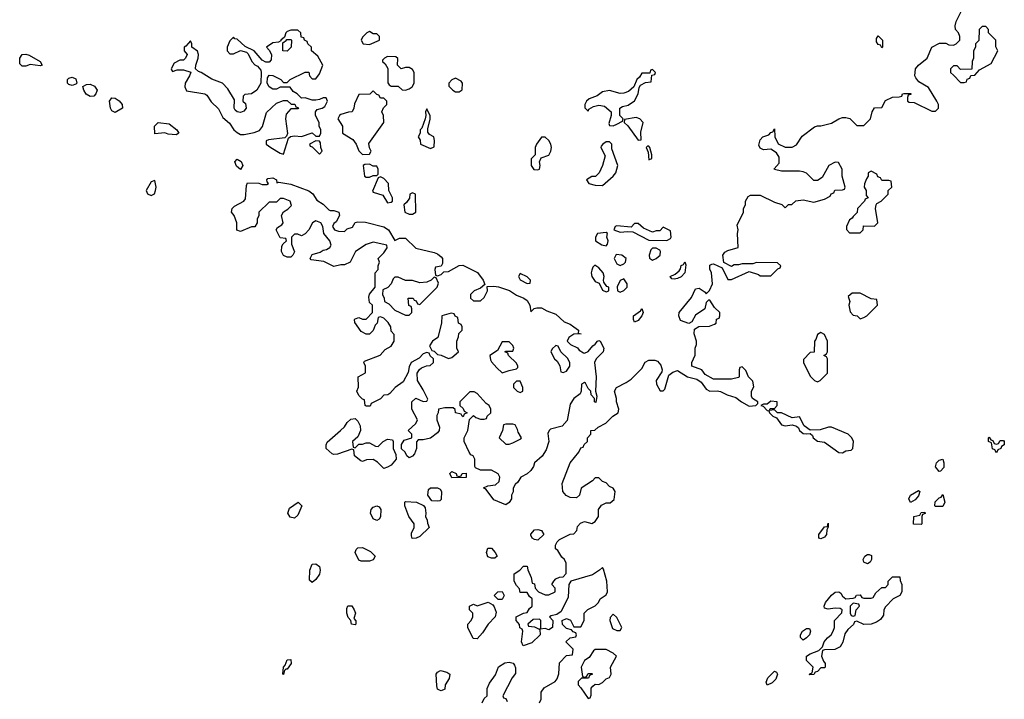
# Model space of a CAD drawing. Header units: inches. Extents: x 2701323 to 2964515, y 494916 to 722124.
# Tile 315 of 656: x 2790716 to 2796214, y 660370 to 664164. Entities that reach past the tile are written whole.
import ezdxf

# ---------------------------------------------------------------- set-up
doc = ezdxf.new("R2010")
doc.units = ezdxf.units.IN
doc.header["$MEASUREMENT"] = 0
doc.layers.add('C7696', color=7, linetype='Continuous')

msp = doc.modelspace()

# ---------------------------------------------------------------- linework, layer by layer
at = {"layer": 'C7696', "color": 2, "elevation": 6}
for points in [[(2793618, 660350), (2793628.4, 660371.6), (2793628.7, 660410), (2793645.6, 660434.4), (2793706, 660470), (2793716.4, 660483.6), (2793727.3, 660512.7), (2793730, 660574), (2793770, 660614), (2793802, 660618), (2793806, 660650), (2793766, 660690), (2793790, 660714), (2793822, 660718), (2793826, 660730), (2793822, 660742), (2793807.3, 660747.3), (2793798, 660758), (2793770, 660766), (2793748, 660788), (2793746, 660810), (2793770, 660822), (2793791.1, 660811.1), (2793810, 660774), (2793850, 660774), (2793868.7, 660810), (2793868.9, 660851.1), (2793889.1, 660870.9), (2793930, 660891.3), (2793948.7, 660910), (2793958, 660930), (2793990, 660954), (2793998, 660970), (2793995.3, 661030), (2793976.4, 661096.4), (2793970, 661106), (2793954, 661090), (2793914.8, 661065.2), (2793794, 661030), (2793782, 661010), (2793779.6, 660940.4), (2793739.8, 660860.2), (2793716, 660844), (2793683.6, 660836.4), (2793674, 660830), (2793694, 660810), (2793692, 660770), (2793670, 660758), (2793650, 660766), (2793622, 660762), (2793626, 660770), (2793626, 660810), (2793618, 660818), (2793583.6, 660816.4), (2793554, 660790), (2793558, 660778), (2793590, 660774), (2793619.6, 660759.6), (2793622, 660730), (2793575.3, 660684.7), (2793528, 660668), (2793518, 660690), (2793526, 660750), (2793522, 660762), (2793508.4, 660768.4), (2793507.3, 660787.3), (2793488, 660810), (2793488, 660830), (2793528.4, 660851.6), (2793550, 660854), (2793563.1, 660876.9), (2793578, 660890), (2793578, 660930), (2793563.1, 660943.1), (2793550, 660966), (2793510, 660966), (2793507.3, 660987.3), (2793490, 661006), (2793478, 661030), (2793478, 661070), (2793508.4, 661091.6), (2793530, 661114), (2793550, 661114), (2793552.7, 661092.7), (2793572, 661050), (2793578, 661018), (2793590, 661014), (2793594, 660990), (2793614, 660970), (2793650, 660954), (2793670, 660954), (2793706, 660970), (2793706, 660990), (2793688, 661010), (2793698, 661030), (2793710, 661042), (2793730, 661052), (2793750, 661054), (2793767.3, 661072.7), (2793768, 661130), (2793758, 661150), (2793743.1, 661163.1), (2793720.4, 661200.4), (2793708.7, 661210), (2793708, 661230), (2793718, 661250), (2793730, 661262), (2793790, 661292), (2793810, 661294), (2793827.3, 661312.7), (2793830, 661334), (2793847.3, 661352.7), (2793860.4, 661359.6), (2793870, 661362), (2793910, 661352), (2793930, 661362), (2793948, 661390), (2793948.7, 661430), (2793965.6, 661454.4), (2793990, 661466), (2794013.2, 661466.8), (2794034.8, 661485.2), (2794042, 661530), (2794030, 661548), (2794010, 661558), (2793990, 661578), (2793970, 661586), (2793950, 661606), (2793930, 661606), (2793914, 661590), (2793851.6, 661548.4), (2793842, 661510), (2793824.7, 661495.3), (2793790, 661497.2), (2793767, 661507), (2793749.2, 661530), (2793746, 661574), (2793789.4, 661690.6), (2793838, 661750), (2793850, 661774), (2793862, 661778), (2793867.3, 661792.7), (2793886, 661810), (2793886, 661830), (2793906, 661850), (2793906, 661870), (2793927.3, 661872.7), (2793946, 661890), (2793988.9, 661911.1), (2794028, 661950), (2794058, 661970), (2794062, 661990), (2794048.7, 662030), (2794048.7, 662050), (2794038, 662090), (2794048, 662110), (2794102, 662138), (2794130, 662158), (2794190, 662216), (2794208.1, 662251.9), (2794230, 662263.1), (2794263.1, 662263.1), (2794277.3, 662257.3), (2794296.1, 662236.1), (2794303.8, 662210), (2794301.1, 662198.9), (2794271, 662150), (2794271.3, 662130), (2794292.7, 662092.7), (2794310, 662092), (2794318, 662102), (2794341, 662179), (2794363.9, 662196.1), (2794390, 662204.9), (2794444.7, 662170), (2794498, 662158), (2794520.7, 662140.7), (2794550, 662101.6), (2794570, 662090.4), (2794610, 662093), (2794630, 662088.4), (2794666, 662070), (2794714.9, 662054.9), (2794747.3, 662030), (2794790, 662007.4), (2794826, 662010), (2794838, 662022), (2794838, 662030), (2794808, 662050), (2794803.1, 662063.1), (2794802, 662090), (2794814.6, 662114.6), (2794810, 662146), (2794786, 662170), (2794770, 662206), (2794750, 662226), (2794738, 662222), (2794734, 662210), (2794734, 662170), (2794730, 662166), (2794690, 662158), (2794590, 662158), (2794543.1, 662183.1), (2794526, 662210), (2794469, 662230), (2794468.9, 662251.1), (2794488.4, 662291.6), (2794488.7, 662330), (2794495.3, 662350), (2794495.3, 662370), (2794482, 662410), (2794484, 662436), (2794508.7, 662451.3), (2794567.3, 662452.7), (2794596.4, 662463.6), (2794606, 662470), (2794607.3, 662492.7), (2794622, 662498), (2794626, 662510), (2794626, 662530), (2794596.4, 662556.4), (2794570, 662598), (2794562, 662598), (2794550, 662586), (2794542, 662550), (2794490, 662514), (2794470, 662478), (2794451.6, 662468.4), (2794405.6, 662485.6), (2794397.2, 662510), (2794399.3, 662530), (2794467.2, 662612.8), (2794490, 662662), (2794510, 662664.7), (2794543.6, 662643.6), (2794550, 662634), (2794568.4, 662651.6), (2794584, 662690), (2794579, 662750), (2794568.9, 662771.1), (2794570, 662794), (2794580.4, 662799.6), (2794590, 662802), (2794638, 662778), (2794670, 662714), (2794690, 662714), (2794790, 662758), (2794842, 662742), (2794850, 662734), (2794910, 662734), (2794950, 662774), (2794962, 662778), (2794966, 662790), (2794947.3, 662807.3), (2794830, 662808), (2794810, 662802), (2794750, 662802), (2794730, 662795.3), (2794705.4, 662794.6), (2794690, 662786), (2794648, 662808), (2794642, 662850), (2794653.6, 662866.4), (2794670, 662876), (2794728, 662892), (2794724, 662970), (2794728, 662990), (2794723.1, 663016.9), (2794758, 663090), (2794758, 663110), (2794768, 663130), (2794768.4, 663151.6), (2794783.1, 663176.9), (2794796.4, 663183.6), (2794850, 663184.7), (2794930, 663144.7), (2794971.6, 663131.6), (2794990, 663114), (2795008.4, 663131.6), (2795027.3, 663132.7), (2795050, 663152), (2795090, 663158), (2795150, 663144.7), (2795210, 663162), (2795242, 663178), (2795247.3, 663192.7), (2795262, 663198), (2795267.3, 663212.7), (2795310, 663214), (2795322, 663218), (2795326, 663230), (2795308, 663290), (2795308, 663330), (2795287.3, 663367.3), (2795270, 663368), (2795234, 663350), (2795196.9, 663283.1), (2795170, 663266), (2795150, 663266), (2795110, 663308), (2795090, 663315.3), (2795070, 663319), (2794970, 663319), (2794930, 663328), (2794929.1, 663330.9), (2794957.2, 663362.8), (2794956.5, 663396.5), (2794941.2, 663421.2), (2794910, 663442), (2794870, 663438), (2794850, 663446), (2794844, 663464), (2794850, 663494), (2794866, 663510), (2794899, 663521), (2794910, 663534), (2794922, 663538), (2794930, 663554), (2794932, 663510), (2794951.6, 663471.6), (2794990, 663452), (2795030, 663452), (2795054.6, 663465.4), (2795085.6, 663514.4), (2795154.6, 663565.4), (2795170, 663572), (2795190, 663572), (2795250, 663586), (2795289.3, 663610.7), (2795310, 663618), (2795330, 663618), (2795351.6, 663611.6), (2795390, 663574), (2795430, 663574), (2795466, 663610), (2795475.3, 663650), (2795488.9, 663671.1), (2795530, 663674), (2795550, 663712), (2795588.9, 663731.1), (2795627.3, 663732.7), (2795642, 663738), (2795646, 663750), (2795652.7, 663752.7), (2795692.7, 663752.7), (2795692.7, 663747.3), (2795678, 663742), (2795674, 663730), (2795674, 663710), (2795683.6, 663703.6), (2795710, 663702), (2795810, 663654), (2795830, 663654), (2795846, 663670), (2795846, 663690), (2795838, 663710), (2795790, 663786), (2795736.4, 663816.4), (2795720.2, 663840.2), (2795715.3, 663850), (2795719, 663890), (2795735.3, 663910), (2795784, 663950), (2795810, 664011.3), (2795852.7, 664032.7), (2795887.3, 664032.7), (2795903.6, 664023.6), (2795930, 664022), (2795946, 664030), (2795966, 664050), (2795966, 664070), (2795958, 664090), (2795942, 664110), (2795939, 664130), (2795945.2, 664154.8), (2795974, 664210)], [(2793298, 660350), (2793310, 660374), (2793326, 660390), (2793326, 660430), (2793340.2, 660459.8), (2793372.9, 660507.1), (2793390, 660552), (2793425.6, 660574.4), (2793450, 660578), (2793471.3, 660571.3), (2793479.8, 660559.8), (2793485.4, 660545.4), (2793485.4, 660514.6), (2793466, 660490), (2793414, 660390), (2793418, 660378), (2793430, 660374), (2793438, 660358)]]:
    msp.add_lwpolyline(points, dxfattribs=at)
at = {"layer": 'C7696', "color": 2}
for points, elevation in [([(2792270, 664106), (2792230, 664106), (2792210, 664098), (2792202, 664090), (2792194, 664066), (2792174, 664050), (2792174, 664046), (2792162, 664038), (2792130, 664034), (2792094, 664010), (2792110, 663994), (2792122, 663970), (2792119.6, 663940.4), (2792110, 663926), (2792090, 663926), (2792070, 663938), (2792026, 663990), (2791974.6, 664014.6), (2791930, 664055.3), (2791918, 664058), (2791910, 664066), (2791890, 664046), (2791874, 664010), (2791874, 663990), (2791890, 663974), (2791910, 663974), (2791950, 663992), (2791982, 663982), (2791992.7, 663972.7), (2792012, 663930), (2792030, 663912), (2792044.7, 663904.7), (2792062, 663882), (2792064.7, 663870), (2792062, 663810), (2792041, 663770), (2792010.7, 663749.3), (2791972.7, 663747.3), (2791963.6, 663736.4), (2791962, 663710), (2791976.8, 663696.8), (2791981, 663670), (2791967.1, 663652.9), (2791950, 663646), (2791930, 663649), (2791919.3, 663659.3), (2791913.2, 663670), (2791916.4, 663716.4), (2791878, 663778), (2791848, 663810), (2791790, 663832.7), (2791730, 663869), (2791714, 663874), (2791698, 663890), (2791699, 663910), (2791713.2, 663950), (2791715.3, 663970), (2791708.4, 663988.4), (2791678, 664010), (2791678, 664030), (2791670, 664046), (2791644.7, 664015.3), (2791634, 664010), (2791634, 663990), (2791652, 663970), (2791642, 663950), (2791630, 663938), (2791610, 663938), (2791579.6, 663920.4), (2791562, 663890), (2791563.6, 663883.6), (2791570, 663874), (2791596.4, 663883.6), (2791630, 663884.7), (2791671.6, 663871.6), (2791664.7, 663850), (2791640.7, 663810), (2791638.8, 663790), (2791646.8, 663766.8), (2791750, 663751), (2791762, 663742), (2791785.4, 663705.4), (2791827.1, 663667.1), (2791850, 663618), (2791886.8, 663586.8), (2791911, 663550), (2791930, 663534.8), (2791950, 663524), (2791970, 663524), (2792026.3, 663533.7), (2792055.5, 663544.5), (2792071.8, 663568.2), (2792094.6, 663645.4), (2792150, 663698), (2792190, 663712), (2792210, 663712), (2792232.7, 663692.7), (2792251.6, 663691.6), (2792258, 663678), (2792272.7, 663672.7), (2792270, 663666), (2792230, 663666), (2792203.6, 663636.4), (2792201, 663610), (2792212, 663528), (2792206, 663514), (2792196, 663504), (2792106, 663494), (2792092.7, 663487.3), (2792092, 663470), (2792118, 663450), (2792170, 663418), (2792190, 663414), (2792218, 663502), (2792228, 663512), (2792250, 663516), (2792290, 663511), (2792350, 663532), (2792370, 663514), (2792390, 663514), (2792398, 663530), (2792398, 663550), (2792388, 663570), (2792388, 663590), (2792368, 663630), (2792368, 663650), (2792378, 663662), (2792406, 663670), (2792420.4, 663679.6), (2792435.3, 663710), (2792427.3, 663727.3), (2792410, 663728), (2792390, 663718), (2792370, 663715.3), (2792350, 663715.3), (2792310, 663728), (2792290, 663726), (2792266, 663750), (2792243.1, 663763.1), (2792227.3, 663787.3), (2792170, 663788), (2792150, 663775.3), (2792130, 663775.3), (2792109.3, 663789.3), (2792098, 663810), (2792100.4, 663839.6), (2792110, 663854), (2792130, 663852), (2792174, 663830), (2792190, 663814), (2792210, 663814), (2792226, 663830), (2792310, 663872), (2792331.1, 663871.1), (2792334, 663850), (2792350, 663834), (2792370, 663834), (2792390, 663862), (2792408, 663910), (2792380.4, 663960.4), (2792346, 663990), (2792346, 664010), (2792326, 664030), (2792322, 664042), (2792306, 664050), (2792302, 664062), (2792287.3, 664067.3), (2792286, 664090)], 10), ([(2792670, 664098), (2792654, 664090), (2792630, 664066), (2792622, 664050), (2792634, 664030), (2792670, 664024.7), (2792726, 664050), (2792726, 664070), (2792710, 664086), (2792690, 664086)], 10), ([(2796110, 664126), (2796090, 664126), (2796074, 664110), (2796071.6, 664048.4), (2796054, 664030), (2796054, 664010), (2796042, 663990), (2796042, 663950), (2796034, 663930), (2796032.7, 663887.3), (2795970, 663886), (2795950, 663906), (2795930, 663906), (2795914, 663890), (2795914, 663870), (2795930, 663854), (2795970, 663814), (2795990, 663814), (2796002, 663818), (2796007.3, 663832.7), (2796022, 663838), (2796027.3, 663852.7), (2796050, 663854), (2796075.3, 663884.7), (2796140.4, 663919.6), (2796178, 663990), (2796167.3, 664012.7), (2796166, 664050), (2796126, 664090), (2796126, 664110)], 6), ([(2792210, 663988), (2792186, 663990), (2792186, 664034), (2792206, 664050), (2792206, 664054), (2792230, 664054), (2792234, 664050), (2792232, 664010)], 10), ([(2795530, 664006), (2795522, 664022), (2795510, 664026), (2795500.4, 664040.4), (2795500.4, 664059.6), (2795510, 664074), (2795534, 664050), (2795534, 664010)], 6), ([(2790830, 663907), (2790774.8, 663914.8), (2790750, 663905.2), (2790730, 663904), (2790717.2, 663917.2), (2790716.2, 663950), (2790730, 663970.4), (2790750, 663972), (2790770, 663966), (2790831, 663930), (2790842, 663910)], 6), ([(2792770, 663958), (2792754, 663950), (2792742, 663938), (2792742, 663930), (2792756.9, 663916.9), (2792771.6, 663891.6), (2792771.6, 663811.6), (2792779.6, 663799.6), (2792790, 663792), (2792830, 663792), (2792851.6, 663771.6), (2792870, 663771.3), (2792890, 663778), (2792908, 663790), (2792918, 663810), (2792918, 663870), (2792910, 663886), (2792890, 663898), (2792870, 663898), (2792846, 663890), (2792826, 663910), (2792827.3, 663947.3), (2792816.4, 663956.4)], 10), ([(2794250, 663886), (2794238, 663882), (2794234, 663866), (2794190, 663866), (2794176.9, 663843.1), (2794162, 663830), (2794144.7, 663790), (2794116.3, 663763.7), (2794090, 663753.2), (2794070, 663752.7), (2794010, 663769), (2793970, 663762), (2793941, 663739), (2793896.9, 663723.1), (2793882, 663710), (2793872, 663690), (2793872.7, 663672.7), (2793890, 663654), (2793894.6, 663665.4), (2793920.7, 663679.3), (2793950, 663686), (2793981.1, 663681.1), (2794018, 663650), (2794018, 663630), (2794005.4, 663585.4), (2794010, 663574), (2794030, 663571.3), (2794050, 663581), (2794082, 663598), (2794086, 663610), (2794068, 663630), (2794068, 663670), (2794081.2, 663678.8), (2794112.9, 663687.1), (2794149.1, 663710.9), (2794169, 663750), (2794174.6, 663785.4), (2794182, 663798), (2794210, 663814), (2794242, 663818), (2794246, 663854), (2794262, 663858), (2794266, 663870)], 10), ([(2791010, 663796), (2790990, 663802), (2790984, 663810), (2790982.7, 663830), (2790990, 663837.3), (2791010, 663843), (2791030, 663833), (2791036, 663810), (2791030, 663804)], 6), ([(2791110, 663735.6), (2791088.2, 663748.2), (2791074.5, 663770), (2791069.3, 663790.7), (2791090, 663802.4), (2791110, 663803.7), (2791133.4, 663793.4), (2791148.4, 663770), (2791141.6, 663750), (2791130, 663737)], 6), ([(2793150, 663838), (2793130, 663828), (2793112, 663810), (2793112.7, 663792.7), (2793134, 663770), (2793150, 663762), (2793170, 663762), (2793187.3, 663772.7), (2793188, 663810), (2793180.4, 663820.4)], 10), ([(2792690, 663766), (2792671.6, 663748.4), (2792610, 663746), (2792585.4, 663694.6), (2792582, 663670), (2792572, 663650), (2792551.6, 663648.4), (2792510, 663635.3), (2792502, 663630), (2792492, 663610), (2792518, 663570), (2792518, 663530), (2792576.1, 663496.1), (2792594.8, 663470), (2792610, 663432), (2792630, 663412), (2792670, 663414), (2792678, 663430), (2792668.7, 663448.7), (2792666.3, 663473.7), (2792748.7, 663590), (2792748, 663630), (2792738, 663650), (2792747.3, 663672.7), (2792766, 663690), (2792766, 663710), (2792750, 663726), (2792730, 663726), (2792722, 663742), (2792710, 663746)], 10), ([(2791250, 663645.2), (2791230, 663655.3), (2791222.7, 663670), (2791217, 663710), (2791230, 663727.3), (2791250, 663726), (2791271.3, 663711.3), (2791287.7, 663690), (2791290.4, 663669.6)], 6), ([(2792990, 663666), (2792982, 663650), (2792984.7, 663630), (2792981, 663610), (2792961, 663559), (2792952, 663550), (2792952, 663530), (2792942, 663510), (2792951.6, 663491.6), (2792954, 663470), (2793010, 663444.7), (2793030, 663454), (2793032.7, 663490), (2793028, 663510), (2793004, 663524), (2792995.3, 663535.3), (2792994.6, 663554.6), (2793008, 663608), (2793007.3, 663627.3)], 10), ([(2791590, 663521.2), (2791545.6, 663525.6), (2791527.3, 663532.7), (2791470, 663526), (2791468.7, 663570), (2791489.5, 663590.5), (2791550, 663582.4), (2791593.4, 663550), (2791604.7, 663530)], 6), ([(2794158, 663618), (2794094, 663606), (2794092, 663590), (2794111, 663571), (2794170, 663492), (2794186, 663494), (2794184.7, 663535.3), (2794198, 663590), (2794178, 663610)], 10), ([(2792370, 663488), (2792334, 663470), (2792338, 663458), (2792350, 663454), (2792390, 663414), (2792406, 663430), (2792398, 663450), (2792396.4, 663476.4), (2792390, 663486)], 10), ([(2793650, 663508.7), (2793630, 663508), (2793602, 663470), (2793594, 663450), (2793594, 663410), (2793572.7, 663387.3), (2793572, 663350), (2793587.5, 663327.5), (2793610, 663326), (2793618, 663330), (2793622, 663350), (2793618, 663370), (2793627.3, 663392.7), (2793670, 663406.8), (2793681.2, 663430), (2793685.2, 663450), (2793681.2, 663470), (2793670, 663488.7)], 10), ([(2794010, 663482), (2793990, 663482), (2793972, 663470), (2793962.8, 663457.2), (2793961, 663450), (2793984.7, 663404.7), (2793971, 663350), (2793951.6, 663308.4), (2793931.6, 663288.4), (2793910, 663288), (2793882, 663270), (2793894, 663250), (2793930, 663241), (2793970, 663238), (2794030, 663291.3), (2794044, 663310), (2794055.3, 663350), (2794023.1, 663443.1), (2794022, 663470)], 10), ([(2794230, 663458), (2794222, 663458), (2794214, 663450), (2794224.7, 663424.7), (2794230, 663382), (2794246, 663390), (2794246, 663410), (2794235.3, 663450)], 10), ([(2791950, 663328), (2791927.2, 663347.2), (2791917.2, 663370), (2791930, 663386), (2791952.6, 663372.6), (2791962, 663350)], 6), ([(2792670, 663358), (2792643.6, 663356.4), (2792634, 663350), (2792642, 663290), (2792650, 663284.7), (2792670, 663284.7), (2792690, 663294), (2792710, 663294), (2792718, 663302), (2792718, 663330), (2792710, 663346), (2792690, 663346)], 10), ([(2795470, 663318), (2795454, 663310), (2795454, 663290), (2795443.6, 663276.4), (2795432.7, 663247.3), (2795432, 663230), (2795442, 663210), (2795442, 663182), (2795454, 663170), (2795438, 663162), (2795434, 663150), (2795394, 663110), (2795392.7, 663087.3), (2795370, 663066), (2795364.7, 663055.3), (2795350, 663046), (2795332, 663010), (2795332.7, 662992.7), (2795350, 662974), (2795410, 662974), (2795426, 662990), (2795427.3, 663012.7), (2795490, 663012), (2795508, 663030), (2795495.3, 663110), (2795498, 663130), (2795502, 663138), (2795526, 663150), (2795566, 663190), (2795566, 663210), (2795586, 663230), (2795582, 663262), (2795570, 663266), (2795530, 663266), (2795522, 663282), (2795507.3, 663287.3), (2795502, 663302)], 6), ([(2791470, 663266), (2791450, 663258), (2791422.8, 663210), (2791430, 663192), (2791450, 663182), (2791468.4, 663191.6), (2791475.3, 663210), (2791479, 663230)], 10), ([(2792152.7, 663252.7), (2792163.1, 663256.9), (2792230, 663246.4), (2792330, 663208.7), (2792352.8, 663192.7), (2792375.9, 663155.9), (2792410, 663134), (2792442.8, 663102.8), (2792450, 663098), (2792470, 663098.8), (2792498, 663090), (2792502, 663070), (2792483.6, 663036.4), (2792470, 663026), (2792462, 663010), (2792474, 662990), (2792496.4, 662983.6), (2792530, 662982), (2792544, 662996), (2792573.6, 663006.4), (2792590, 663032), (2792604, 663036), (2792646.6, 663033.4), (2792750, 663006.7), (2792775.5, 662990), (2792810, 662931.3), (2792836.2, 662943.8), (2792870, 662943.8), (2792927.7, 662887.7), (2793030, 662864.9), (2793050, 662856.3), (2793070, 662840.7), (2793077.1, 662830), (2793077.5, 662802.5), (2793070, 662788), (2793038, 662782), (2793034, 662770), (2793038, 662738), (2793050, 662734), (2793070, 662742), (2793084, 662756), (2793110, 662759.1), (2793170, 662792), (2793190, 662794), (2793271.8, 662751.8), (2793304, 662710), (2793314, 662686), (2793290, 662666), (2793254, 662650), (2793234, 662630), (2793234, 662610), (2793250, 662594), (2793290, 662594), (2793310, 662614), (2793328, 662650), (2793326, 662674), (2793363.2, 662676.8), (2793390, 662673), (2793451.4, 662651.4), (2793490, 662626), (2793530.4, 662610.3), (2793550, 662597.3), (2793564.9, 662570), (2793570, 662534), (2793588.9, 662551.1), (2793604.1, 662555.9), (2793630, 662555.5), (2793658.8, 662538.8), (2793710, 662519.3), (2793756.7, 662476.7), (2793790, 662464), (2793810.8, 662450), (2793836, 662430), (2793834, 662414), (2793851.3, 662410), (2793810, 662408), (2793782, 662390), (2793774, 662370), (2793791.6, 662351.6), (2793830, 662332), (2793839.6, 662319.6), (2793863.6, 662303.6), (2793870, 662302), (2793890, 662312), (2793916.4, 662343.6), (2793930, 662352), (2793942, 662370), (2793950, 662374), (2793958, 662370), (2793978, 662330), (2793974, 662310), (2793936, 662270), (2793926, 662250), (2793936, 662170), (2793931.3, 662090), (2793938, 662062), (2793932.7, 662027.3), (2793926, 662030), (2793926, 662050), (2793908, 662070), (2793906, 662090), (2793890, 662106), (2793874.6, 662134.6), (2793870, 662138), (2793854, 662130), (2793852, 662090), (2793845.4, 662074.6), (2793810, 662048.7), (2793790, 662018), (2793773.7, 661926.3), (2793744.9, 661895.1), (2793681, 661879), (2793672, 661870), (2793665.4, 661854.6), (2793670.8, 661810), (2793656.4, 661763.6), (2793633, 661727), (2793591.3, 661690), (2793584.7, 661670), (2793570, 661648), (2793550, 661628), (2793514, 661610), (2793496.9, 661583.1), (2793482, 661570), (2793471.6, 661548.4), (2793471.1, 661528.9), (2793462, 661510), (2793462, 661490), (2793450, 661468), (2793430, 661455.3), (2793363.7, 661483.7), (2793320.4, 661540.4), (2793306, 661550), (2793330, 661562), (2793373.6, 661566.4), (2793394, 661586), (2793398, 661610), (2793388.4, 661628.4), (2793350, 661648.7), (2793289.1, 661649.1), (2793262, 661662), (2793258, 661670), (2793258, 661710), (2793248.4, 661728.4), (2793235.3, 661735.3), (2793226, 661750), (2793198, 661810), (2793198, 661830), (2793218, 661870), (2793227.3, 661932.7), (2793250, 661954), (2793263.6, 661943.6), (2793290, 661934), (2793310, 661934), (2793322, 661938), (2793326, 661950), (2793346, 661970), (2793346, 661990), (2793338, 662010), (2793321.2, 662021.2), (2793270, 662078), (2793254, 662086), (2793230, 662086), (2793174, 662030), (2793174, 662010), (2793192.7, 661992.7), (2793198, 661978), (2793214, 661970), (2793198, 661962), (2793192.7, 661947.3), (2793186, 661950), (2793182, 661962), (2793148.9, 661968.9), (2793147.3, 661987.3), (2793136.4, 661996.4), (2793090, 661998), (2793054, 661990), (2793052, 661970), (2793044.7, 661955.3), (2793044.7, 661930), (2793061, 661890), (2793058, 661870), (2793050, 661858), (2793010, 661828), (2792970, 661818), (2792942, 661818), (2792932.7, 661807.3), (2792931.3, 661770), (2792919.8, 661740.2), (2792910, 661728), (2792890, 661718), (2792878, 661730), (2792868, 661750), (2792848.7, 661768.7), (2792848, 661792), (2792863.1, 661816.9), (2792906, 661830), (2792906, 661850), (2792886, 661870), (2792928, 661910), (2792938, 661930), (2792906, 661990), (2792906, 662030), (2792928, 662052), (2792970, 662032), (2792990, 662034), (2792994.6, 662045.4), (2792970, 662098), (2792938, 662150), (2792935.3, 662190), (2792948.7, 662211.3), (2792960.2, 662219.8), (2792988.4, 662231.6), (2793007.3, 662232.7), (2793026, 662250), (2793026, 662270), (2793007.3, 662287.3), (2793002, 662302), (2792990, 662306), (2792970, 662298), (2792946, 662274), (2792902, 662250), (2792890, 662226), (2792884.7, 662195.3), (2792856.9, 662143.1), (2792812, 662110), (2792783.6, 662076.4), (2792771.1, 662068.9), (2792750, 662068), (2792730, 662048), (2792678, 662022), (2792672.7, 662007.3), (2792650, 662006), (2792646, 662010), (2792642, 662042), (2792630, 662046), (2792610, 662066), (2792598, 662090), (2792607.3, 662112.7), (2792606, 662170), (2792647.3, 662192.7), (2792648, 662230), (2792638, 662250), (2792642, 662258), (2792728.4, 662291.6), (2792756.4, 662323.6), (2792790, 662342), (2792808, 662370), (2792807.3, 662407.3), (2792790, 662426), (2792788, 662450), (2792773.6, 662473.6), (2792750, 662498), (2792730, 662506), (2792718, 662502), (2792712, 662470), (2792702, 662458), (2792690, 662428), (2792670, 662408), (2792650, 662408), (2792623.1, 662423.1), (2792587.3, 662472.7), (2792586, 662490), (2792590, 662494), (2792610, 662502), (2792630, 662492), (2792650, 662492), (2792686, 662530), (2792686, 662570), (2792670, 662586), (2792665.6, 662614.4), (2792670, 662632), (2792702, 662670), (2792702, 662750), (2792718, 662770), (2792718, 662790), (2792726, 662810), (2792718, 662830), (2792750, 662862), (2792768, 662890), (2792766, 662906), (2792690, 662922), (2792650, 662908.7), (2792592, 662870), (2792562, 662810), (2792530, 662795.3), (2792510, 662795.3), (2792470, 662786), (2792414.6, 662814.6), (2792344, 662824), (2792338, 662830), (2792350, 662854), (2792394, 662866), (2792410, 662878), (2792430, 662882), (2792448.4, 662891.6), (2792455.3, 662904.7), (2792448.7, 662930), (2792415.3, 662970), (2792408, 663010), (2792398, 663030), (2792370, 663042), (2792352, 663030), (2792331.3, 662990), (2792310, 662968.7), (2792290, 662958), (2792270, 662966), (2792250, 662966), (2792234, 662950), (2792234, 662910), (2792251.1, 662868.9), (2792242, 662850), (2792230, 662838), (2792210, 662838), (2792190, 662848), (2792178, 662870), (2792180.4, 662899.6), (2792187.3, 662912.7), (2792206, 662930), (2792202, 662942), (2792170, 662946), (2792148.7, 662991.3), (2792156.4, 663003.6), (2792180.4, 663019.6), (2792188, 663030), (2792178, 663070), (2792188.7, 663091.3), (2792213.6, 663106.4), (2792234, 663126), (2792226, 663150), (2792190, 663166), (2792170, 663166), (2792150, 663146), (2792110, 663146), (2792052, 663090), (2792052, 663070), (2792042, 663050), (2792042, 663030), (2792030, 663008), (2792010, 663008), (2791950, 662982), (2791928.9, 662988.9), (2791929.2, 663030), (2791914, 663070), (2791899, 663090), (2791902, 663110), (2791916.5, 663123.5), (2791968, 663150), (2791976.4, 663163.6), (2791982, 663238), (2791987.3, 663252.7), (2792051, 663251), (2792070, 663244.7), (2792095.3, 663244.7), (2792106, 663250), (2792098, 663258), (2792095.3, 663270), (2792102, 663278), (2792130, 663280.7), (2792151, 663270)], 6), ([(2792730, 663286), (2792718, 663282), (2792686.8, 663206.8), (2792690, 663202), (2792744.7, 663184.7), (2792770, 663142), (2792790, 663144.7), (2792798, 663150), (2792798, 663170), (2792778, 663210), (2792775.3, 663250), (2792750, 663278)], 10), ([(2792910, 663198), (2792894, 663190), (2792892.7, 663167.3), (2792876.9, 663143.1), (2792862, 663130), (2792866, 663090), (2792890, 663078), (2792910, 663078), (2792928, 663090), (2792926, 663190)], 10), ([(2794170, 663026), (2794150, 663026), (2794130, 663006), (2794050, 663014), (2794042, 663010), (2794034, 662990), (2794070, 662978), (2794110, 662982), (2794139.6, 662979.6), (2794230, 662934), (2794330, 662932), (2794350, 662942), (2794354, 662950), (2794350, 662986), (2794310, 663006), (2794290, 662986), (2794270, 662986), (2794250, 662978), (2794200.2, 663000.2)], 10), ([(2793990, 662975.3), (2793942, 662970), (2793932, 662950), (2793932, 662930), (2793967.1, 662907.1), (2793990, 662902), (2793998, 662910), (2794002, 662930), (2793995.3, 662950), (2793998, 662970)], 10), ([(2794270, 662888.7), (2794250, 662888), (2794241, 662879), (2794231.3, 662850), (2794232, 662832), (2794250, 662822), (2794270, 662831.3), (2794293.2, 662850), (2794294, 662870), (2794290, 662878)], 10), ([(2794046, 662854), (2794036, 662830), (2794050, 662802), (2794070, 662792), (2794090, 662802), (2794098, 662810), (2794102, 662830), (2794078, 662850)], 10), ([(2793927.3, 662792.7), (2793916.9, 662783.1), (2793910, 662766), (2793906.8, 662750), (2793911.1, 662731.1), (2793930, 662702), (2793952.7, 662692.7), (2793970, 662654), (2793990, 662644.7), (2794006, 662650), (2794006, 662670), (2793995.3, 662675.3), (2793978, 662698), (2793975.3, 662710), (2793979, 662730), (2793974, 662750), (2793950, 662779)], 10), ([(2794370, 662715.3), (2794358, 662718), (2794348, 662730), (2794376.5, 662743.5), (2794398.6, 662761.4), (2794406.6, 662773.4), (2794410, 662791), (2794423.1, 662796.9), (2794430, 662812), (2794436, 662796), (2794431, 662750), (2794410, 662729.2), (2794390, 662719)], 6), ([(2793030, 662726), (2793014, 662710), (2792990, 662698), (2792950, 662695.3), (2792910, 662708), (2792870, 662708), (2792830, 662726), (2792810, 662726), (2792802, 662718), (2792791.1, 662688.9), (2792771, 662669), (2792744.7, 662655.3), (2792742, 662630), (2792752, 662610), (2792754, 662590), (2792778, 662578), (2792810, 662542), (2792870, 662514), (2792890, 662514), (2792906, 662530), (2792906, 662550), (2792902, 662562), (2792888.4, 662568.4), (2792886, 662610), (2792914, 662610), (2792918, 662598), (2792930, 662594), (2792938, 662578), (2792950, 662574), (2793048, 662670), (2793054, 662694), (2793042, 662722)], 6), ([(2793510, 662748), (2793501, 662730), (2793510, 662712), (2793550, 662692), (2793566, 662694), (2793568, 662710), (2793550, 662728)], 10), ([(2794090, 662718), (2794070, 662708), (2794052.7, 662672.7), (2794054, 662650), (2794070, 662642), (2794090, 662652), (2794108, 662670), (2794108, 662690)], 10), ([(2795410, 662638), (2795363.6, 662636.4), (2795342, 662618), (2795351.3, 662591.3), (2795346, 662570), (2795352.7, 662532.7), (2795370, 662514), (2795391.6, 662511.6), (2795410, 662494), (2795430, 662502), (2795446, 662510), (2795506, 662570), (2795502, 662602), (2795470, 662606)], 6), ([(2794150, 662475.3), (2794142.7, 662490), (2794144, 662510), (2794182, 662538), (2794190, 662551.3), (2794198, 662530), (2794190.8, 662510), (2794170, 662485.2)], 6), ([(2793126, 662526), (2793074, 662510), (2793072, 662470), (2793051.3, 662390), (2793022, 662370), (2793003.6, 662343.6), (2793018, 662318), (2793030, 662314), (2793050, 662294), (2793070, 662292), (2793110, 662272), (2793130, 662278), (2793166, 662310), (2793158, 662330), (2793158, 662370), (2793167.3, 662392.7), (2793168.4, 662411.6), (2793186, 662430), (2793186, 662450), (2793182, 662462), (2793166, 662470), (2793162, 662502), (2793148, 662508), (2793142, 662522)], 6), ([(2795190, 662418), (2795170, 662406), (2795162, 662378), (2795154, 662370), (2795152.7, 662307.3), (2795130, 662306), (2795092.7, 662267.3), (2795092, 662250), (2795130, 662174), (2795154, 662150), (2795170, 662142), (2795186, 662150), (2795226, 662190), (2795226, 662270), (2795222, 662282), (2795206, 662290), (2795222, 662298), (2795226, 662310), (2795226, 662370), (2795210, 662406)], 6), ([(2793450, 662366), (2793410, 662366), (2793383.6, 662316.4), (2793342, 662290), (2793345.4, 662265.4), (2793350, 662254), (2793379.6, 662219.6), (2793410, 662192), (2793450, 662204.7), (2793490, 662214), (2793498, 662222), (2793498, 662230), (2793490, 662246), (2793446, 662290), (2793442, 662302), (2793426, 662310), (2793430, 662314), (2793470, 662314), (2793475.3, 662330), (2793470, 662346)], 6), ([(2793710, 662346), (2793690, 662326), (2793682, 662310), (2793702, 662270), (2793716.9, 662256.9), (2793731.6, 662231.6), (2793738, 662198), (2793750, 662194), (2793770, 662202), (2793788, 662230), (2793788, 662250), (2793774.6, 662274.6), (2793738, 662310), (2793722, 662342)], 6), ([(2793510, 662146), (2793490, 662146), (2793474, 662130), (2793474, 662110), (2793494, 662090), (2793510, 662082), (2793526, 662090), (2793526, 662110)], 6), ([(2794910, 662034), (2794890, 662018), (2794870, 662018), (2794854, 662010), (2794866.8, 662006.8), (2794890, 661982), (2794899.6, 661979.6), (2794902, 661970), (2794922, 661950), (2794941.4, 661941.4), (2794970, 661901.6), (2794990, 661897.1), (2795030, 661902), (2795054.4, 661894.4), (2795064.9, 661884.9), (2795071, 661870), (2795090, 661854.8), (2795108.7, 661851.3), (2795130, 661854), (2795142.8, 661842.8), (2795147.3, 661830), (2795170, 661810.7), (2795210, 661806), (2795290, 661748.4), (2795310, 661746.4), (2795330, 661758), (2795359, 661761), (2795368, 661770), (2795372, 661810), (2795362.7, 661830), (2795342, 661850), (2795250, 661888.7), (2795231.6, 661888.4), (2795185.4, 661874.6), (2795130, 661873.2), (2795097.2, 661897.2), (2795070, 661946), (2795030, 661942), (2794970, 661968.7), (2794948.4, 661968.4), (2794930, 661986), (2794902, 661982), (2794907.3, 661992.7), (2794930, 661994), (2794946, 662010), (2794946, 662030)], 6), ([(2792590, 661774), (2792610, 661794), (2792630, 661794), (2792650, 661802), (2792670, 661802), (2792703.6, 661783.6), (2792718, 661782), (2792746, 661810), (2792770, 661822), (2792798, 661818), (2792802, 661810), (2792802, 661770), (2792816.9, 661736.9), (2792818, 661710), (2792790, 661678), (2792770, 661666), (2792750, 661658), (2792714.6, 661694.6), (2792690, 661708), (2792652.7, 661707.3), (2792630, 661698), (2792620.4, 661700.4), (2792586, 661730), (2792582, 661762), (2792570, 661766), (2792490, 661739), (2792470, 661737.2), (2792460.9, 661740.9), (2792428, 661770), (2792428, 661790), (2792433.6, 661806.4), (2792508, 661870), (2792530, 661892), (2792544.1, 661915.9), (2792565.6, 661934.4), (2792590, 661938), (2792603.5, 661923.5), (2792616.8, 661896.8), (2792618.8, 661870), (2792604.7, 661835.3), (2792574, 661810), (2792578, 661778)], 6), ([(2793470, 661906), (2793430, 661906), (2793418, 661902), (2793412, 661870), (2793394, 661830), (2793430, 661794), (2793450, 661794), (2793470, 661802), (2793515.3, 661824.7), (2793518, 661830), (2793500.4, 661860.4), (2793496.4, 661876.4), (2793482, 661902)], 6), ([(2796170, 661794), (2796182, 661798), (2796190, 661814), (2796210, 661814), (2796214, 661810), (2796214, 661790), (2796198, 661782), (2796194, 661770), (2796178, 661762), (2796170, 661746), (2796162, 661762), (2796148.4, 661768.4), (2796142, 661802), (2796126, 661810), (2796126, 661830), (2796130, 661834), (2796138, 661818), (2796150, 661814), (2796158, 661798)], 2), ([(2795850, 661642), (2795830, 661668.7), (2795835.1, 661690), (2795850, 661704.9), (2795870, 661711), (2795876.3, 661690), (2795876.3, 661663.7), (2795856.9, 661643.1)], 2), ([(2793170, 661614), (2793182, 661618), (2793186, 661630), (2793210, 661632), (2793210, 661608), (2793130, 661606), (2793118, 661630), (2793130, 661642), (2793154, 661630), (2793158, 661618)], 6), ([(2793050, 661475.3), (2793018, 661478), (2792995.3, 661510), (2792998, 661542), (2793010, 661551.3), (2793050, 661551.3), (2793063.6, 661543.6), (2793072, 661530), (2793070, 661486), (2793062, 661478)], 6), ([(2795690, 661469.2), (2795680.9, 661490), (2795689.6, 661510), (2795735.3, 661535.3), (2795742, 661530), (2795734.8, 661505.2), (2795716.3, 661483.7)], 2), ([(2795830, 661446), (2795826, 661450), (2795827.3, 661472.7), (2795850, 661494), (2795862, 661498), (2795870, 661514), (2795882, 661470), (2795870, 661446)], 2), ([(2792250, 661382), (2792226.6, 661386.6), (2792214, 661410), (2792222.7, 661437.3), (2792271.1, 661471.1), (2792291, 661450), (2792270, 661398)], 6), ([(2792710, 661368), (2792690, 661378), (2792675.3, 661410), (2792678, 661430), (2792690, 661442), (2792710, 661451), (2792723.6, 661443.6), (2792732, 661430), (2792731.1, 661388.9), (2792723.6, 661376.4)], 6), ([(2792908.4, 661268.4), (2792903.1, 661283.1), (2792903.1, 661296.9), (2792918, 661330), (2792918, 661350), (2792888.7, 661390), (2792866, 661450), (2792866, 661470), (2792870, 661474), (2792931.1, 661471.1), (2792971.6, 661451.6), (2792979.6, 661439.6), (2792984.7, 661410), (2792982, 661390), (2792992, 661370), (2792992.7, 661352.7), (2793002, 661330), (2792950, 661278), (2792930, 661268.7)], 6), ([(2795750, 661346), (2795707.3, 661347.3), (2795708, 661390), (2795742, 661398), (2795750, 661412), (2795770, 661414), (2795772.7, 661407.3), (2795758, 661402), (2795754, 661390), (2795754, 661350)], 2), ([(2795190, 661266), (2795178, 661270), (2795179, 661290), (2795210, 661332), (2795226, 661334), (2795230, 661354), (2795231.3, 661331.3), (2795223.6, 661316.4), (2795221, 661290), (2795210, 661275.3)], 2), ([(2793610, 661258), (2793590, 661262), (2793578, 661270), (2793570, 661286), (2793570, 661292), (2793590, 661316), (2793610, 661318), (2793630, 661312), (2793642, 661290)], 6), ([(2792622, 661142), (2792610, 661146), (2792589.1, 661189.1), (2792594.6, 661205.4), (2792605.2, 661214.8), (2792630, 661218), (2792675.3, 661195.3), (2792702, 661170), (2792690, 661148), (2792670, 661142)], 6), ([(2793350, 661158), (2793330, 661166), (2793322, 661190), (2793330, 661214), (2793350, 661214), (2793372, 661190), (2793382, 661170), (2793370, 661158)], 6), ([(2795450, 661126), (2795430, 661135.3), (2795425.1, 661150), (2795435.3, 661170), (2795450, 661178.8), (2795458.8, 661178.8), (2795472, 661172), (2795472, 661150), (2795464.7, 661135.3)], 2), ([(2792350, 661022), (2792335.3, 661035.3), (2792336, 661090), (2792350, 661124.7), (2792370, 661126), (2792390.5, 661110.5), (2792394.8, 661090), (2792390.5, 661069.5), (2792370, 661038)], 6), ([(2795430, 660788), (2795390, 660806), (2795378, 660802), (2795372.7, 660787.3), (2795339.6, 660760.4), (2795323.6, 660736.4), (2795311.6, 660688.4), (2795296.9, 660663.1), (2795267.3, 660647.3), (2795210, 660646), (2795198, 660642), (2795194, 660610), (2795203.6, 660583.6), (2795214, 660570), (2795214, 660550), (2795210, 660546), (2795190, 660546), (2795170, 660526), (2795158, 660522), (2795150, 660508), (2795126, 660506), (2795127.3, 660512.7), (2795142, 660518), (2795146, 660550), (2795110, 660586), (2795109.2, 660610), (2795130, 660624.7), (2795178, 660642), (2795198, 660662), (2795208, 660690), (2795226, 660714), (2795248, 660730), (2795258, 660750), (2795266, 660770), (2795266, 660810), (2795307.3, 660852.7), (2795308, 660870), (2795297.2, 660877.2), (2795270, 660879.3), (2795230, 660872.7), (2795210, 660878), (2795207.6, 660890), (2795215.6, 660910), (2795248.2, 660951.8), (2795270, 660968.2), (2795290.7, 660970.7), (2795302, 660962), (2795310, 660946), (2795330, 660931.3), (2795370, 660934), (2795382, 660938), (2795388.4, 660951.6), (2795410, 660954), (2795418, 660938), (2795430, 660934), (2795470, 660934), (2795482, 660938), (2795496.4, 660963.6), (2795530, 660994), (2795550, 660994), (2795566, 661010), (2795566, 661030), (2795590, 661054), (2795630, 661054), (2795632.7, 661032.7), (2795642, 661010), (2795642, 660970), (2795631.1, 660948.9), (2795594, 660930), (2795550, 660886), (2795542, 660870), (2795539.6, 660840.4), (2795523.6, 660816.4), (2795499.8, 660800.2), (2795470, 660788.7)], 2), ([(2793388, 660928), (2793366, 660950), (2793386, 660970), (2793410, 660971.3), (2793422, 660950), (2793410, 660928)], 6), ([(2792590, 660786), (2792568.9, 660788.9), (2792566, 660810), (2792550, 660826), (2792542, 660850), (2792543.1, 660876.9), (2792549, 660891), (2792570, 660891.3), (2792584.7, 660870), (2792591.3, 660850), (2792582, 660822), (2792592.7, 660807.3), (2792594, 660790)], 6), ([(2793270, 660708), (2793248, 660710), (2793218, 660770), (2793218, 660790), (2793238, 660810), (2793246, 660830), (2793246, 660850), (2793228, 660870), (2793228, 660890), (2793250, 660902), (2793270, 660892), (2793332, 660912), (2793358, 660898), (2793365.4, 660885.4), (2793376, 660856), (2793371, 660830), (2793331.3, 660790), (2793299.8, 660740.2)], 6), ([(2795370, 660906), (2795354, 660890), (2795354, 660850), (2795358, 660838), (2795370, 660834), (2795382, 660838), (2795386, 660870), (2795406, 660890), (2795402, 660902)], 2), ([(2794030, 660846), (2794012.7, 660827.3), (2794012, 660810), (2794026, 660766), (2794050, 660754), (2794070, 660754), (2794078, 660770), (2794050, 660826)], 6), ([(2795090, 660700.9), (2795075.5, 660715.5), (2795075.6, 660730), (2795086.3, 660750), (2795110, 660765.5), (2795126, 660766), (2795132.7, 660750), (2795125.5, 660730), (2795110, 660712.3)], 2), ([(2793990, 660648), (2793930, 660648), (2793919.6, 660640.4), (2793896.9, 660603.1), (2793870, 660586), (2793852, 660550), (2793858, 660498), (2793870, 660494), (2793882, 660498), (2793890, 660514), (2793910, 660514), (2793914, 660510), (2793898, 660502), (2793892.7, 660487.3), (2793852.7, 660487.3), (2793834, 660470), (2793834, 660450), (2793850, 660434), (2793890, 660374), (2793902, 660378), (2793907.3, 660392.7), (2793908, 660432), (2793916.4, 660443.6), (2793930, 660454), (2793950, 660452), (2793970, 660464.7), (2793990, 660484.7), (2794010, 660492), (2794019, 660510), (2794015.3, 660550), (2794048, 660610), (2794030, 660628)], 6), ([(2792190, 660508), (2792186, 660510), (2792188.7, 660550), (2792199, 660561), (2792209.3, 660590.7), (2792230, 660592), (2792232, 660570), (2792210, 660538), (2792202, 660538), (2792194, 660530)], 6), ([(2793070, 660418), (2793060.4, 660420.4), (2793050, 660426), (2793044.7, 660444.7), (2793042, 660510), (2793050, 660522), (2793066, 660530), (2793102, 660522), (2793118, 660510), (2793114.4, 660485.6), (2793091.3, 660450), (2793090, 660426)], 6), ([(2794890, 660449.5), (2794885.1, 660465.1), (2794894, 660490), (2794930, 660527.3), (2794942, 660522), (2794947.3, 660510), (2794937.7, 660482.3), (2794918, 660462)], 2)]:
    msp.add_lwpolyline(points, close=True, dxfattribs=dict(at, elevation=elevation))

doc.saveas('drawing.dxf')
